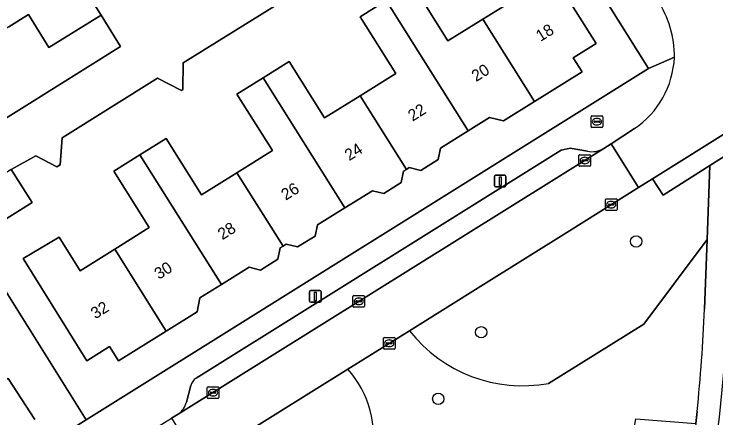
# Model space of a CAD drawing. Extents: x 159664 to 160323, y 385312 to 386115.
# Drawn here: x 159845.6 to 159905.9, y 385757.3 to 385792.1 of the extents above; entities that cross this region are included whole.
import ezdxf

# ---------------------------------------------------------------- set-up
doc = ezdxf.new("R2010")
doc.units = 0
for name, color, linetype in [('IMGEO_Boom', 7, 'Continuous'), ('IMGEO_Brandkraan', 7, 'Continuous'), ('IMGEO_Erf', 7, 'Continuous'), ('IMGEO_Groenvoorziening', 7, 'Continuous'), ('IMGEO_Kolk', 7, 'Continuous'), ('IMGEO_Lichtmast', 7, 'Continuous'), ('IMGEO_Pand', 7, 'Continuous'), ('IMGEO_Pand_nummerreeks', 7, 'Continuous'), ('IMGEO_Parkeervlak_open', 7, 'Continuous'), ('IMGEO_Rijbaan_lokaal_open', 7, 'Continuous'), ('IMGEO_Voetpad_halfverhard', 7, 'Continuous'), ('IMGEO_Voetpad_open', 7, 'Continuous')]:
    doc.layers.add(name, color=color, linetype=linetype)

msp = doc.modelspace()

# ---------------------------------------------------------------- linework, layer by layer
at = {"layer": 'IMGEO_Boom'}
for centre in [(159899.077, 385772.54), (159885.753, 385764.717), (159882.062, 385758.986)]:
    msp.add_circle(centre, 0.489, dxfattribs=at)
at = {"layer": 'IMGEO_Brandkraan'}
for p, q in [((159895.198, 385782.424), (159895.198, 385783.276)), ((159895.273, 385783.35), (159896.125, 385783.35)), ((159895.457, 385782.844), (159895.457, 385782.856)), ((159895.5, 385782.893), (159895.898, 385782.893)), ((159895.686, 385783.13), (159895.711, 385783.13)), ((159895.941, 385782.856), (159895.941, 385782.844)), ((159896.199, 385783.276), (159896.199, 385782.424)), ((159896.125, 385782.35), (159895.273, 385782.35)), ((159895.895, 385782.807), (159895.497, 385782.807)), ((159895.709, 385782.57), (159895.684, 385782.57))]:
    msp.add_line(p, q, dxfattribs=at)
for points in [[(159895.198, 385782.424), (159895.198, 385783.276)], [(159895.273, 385783.35), (159896.125, 385783.35)], [(159896.199, 385783.276), (159896.199, 385782.424)], [(159896.125, 385782.35), (159895.273, 385782.35)]]:
    msp.add_lwpolyline(points, dxfattribs=at)
for centre, radius, start, end in [((159895.275, 385783.274), 0.0765, 91.55205, 178.44795), ((159895.275, 385783.274), 0.0765, 91.55205, 178.44795), ((159895.497, 385782.853), 0.0403, 85.87752, 175.75265), ((159895.494, 385782.843), 0.0366, 178.93798, 274.71019), ((159895.898, 385782.85), 0.043, 264.86636, 352.45326), ((159895.902, 385782.855), 0.0386, 1.73085, 96.63898), ((159896.123, 385783.274), 0.0765, 1.55205, 88.44795), ((159896.123, 385783.274), 0.0765, 1.55205, 88.44795), ((159895.275, 385782.426), 0.0765, 181.55205, 268.44795), ((159895.275, 385782.426), 0.0765, 181.55205, 268.44795), ((159896.123, 385782.426), 0.0765, 271.55205, 358.44795), ((159896.123, 385782.426), 0.0765, 271.55205, 358.44795)]:
    msp.add_arc(centre, radius, start, end, dxfattribs=at)
for centre, major_axis, ratio, start_param, end_param in [((159895.685, 385782.85), (-0.387, 0.002), 0.722429, 4.712389, 7.853982), ((159895.71, 385782.85), (-0.39, 0.002), 0.717154, 1.570796, 4.712389)]:
    msp.add_ellipse(centre, major_axis=major_axis, ratio=ratio, start_param=start_param, end_param=end_param, dxfattribs=at)
at = {"layer": 'IMGEO_Erf'}
for points in [[(159845.122, 385791.007), (159846.818, 385792.068), (159848.583, 385789.233), (159853.065, 385792.024), (159849.602, 385797.531), (159846.752, 385795.751), (159845.099, 385798.396), (159847.949, 385800.176), (159853.925, 385803.908), (159854.19, 385804.074), (159851.955, 385807.652), (159848.412, 385805.396), (159847.255, 385807.182), (159846.161, 385808.872), (159850.256, 385811.523), (159848.771, 385813.817), (159846.407, 385813.817), (159846.289, 385814.118), (159846.993, 385816.219), (159845.508, 385818.434)], [(159840.286, 385775.563), (159851.79, 385757.173), (159900.143, 385787.427), (159888.651, 385805.797)], [(159890.105, 385798.363), (159895.626, 385789.584), (159893.674, 385788.363), (159894.439, 385787.131), (159890.341, 385784.583), (159887.671, 385782.922), (159886.469, 385783.22), (159884.633, 385782.064), (159882.264, 385780.572), (159882.048, 385779.592), (159880.553, 385778.662), (159879.553, 385778.9), (159879.324, 385778.746), (159879.079, 385778.58), (159878.863, 385777.606), (159877.364, 385776.668), (159876.395, 385776.911), (159874.021, 385775.439), (159871.665, 385773.978), (159871.459, 385773.001), (159869.961, 385772.065), (159868.966, 385772.3), (159868.714, 385772.136), (159868.477, 385771.98), (159868.274, 385771.007), (159866.765, 385770.065), (159865.806, 385770.316), (159863.42, 385768.835), (159861.555, 385767.678), (159861.315, 385766.48), (159858.658, 385764.824), (159854.559, 385762.268), (159853.8, 385763.482), (159851.832, 385762.254), (159846.375, 385771.064), (159849.445, 385772.903), (159851.26, 385770.004), (159854.236, 385771.868), (159857.21, 385773.73), (159854.158, 385778.603), (159856.405, 385780.011), (159858.65, 385781.416), (159861.702, 385776.543), (159864.75, 385778.452), (159867.795, 385780.359), (159864.743, 385785.233), (159866.991, 385786.64), (159869.235, 385788.046), (159872.287, 385783.172), (159875.344, 385785.086), (159878.398, 385786.999), (159875.346, 385791.872), (159877.593, 385793.28)], [(159879.838, 385794.685), (159882.89, 385789.812), (159885.883, 385791.686), (159888.873, 385793.559)], [(159868.345, 385793.022), (159860.113, 385787.931), (159860.09, 385785.616), (159859.985, 385785.543), (159857.92, 385786.586), (159849.71, 385781.471), (159849.535, 385779.151), (159849.251, 385778.968), (159847.442, 385779.926), (159845.34, 385778.731), (159847.128, 385775.885), (159844.429, 385774.191)]]:
    msp.add_lwpolyline(points, dxfattribs=at)
at = {"layer": 'IMGEO_Groenvoorziening'}
for points in [[(159891.543, 385760.316), (159899.735, 385765.423), (159905.183, 385772.712), (159905.422, 385779.076), (159901.388, 385776.527), (159900.493, 385777.943), (159899.266, 385777.174), (159893.349, 385773.45), (159885.709, 385768.686), (159879.583, 385764.855)], [(159904.958, 385766.705), (159905.183, 385772.712), (159899.735, 385765.423), (159891.543, 385760.316)], [(159879.583, 385764.855), (159874.291, 385761.546)], [(159874.291, 385761.546), (159861.791, 385753.73), (159862.646, 385752.313), (159856.834, 385748.676), (159857.789, 385747.33)], [(159896.286, 385753.127), (159898.272, 385752.896), (159899.063, 385757.261), (159904.218, 385756.868), (159904.318, 385757.895)]]:
    msp.add_lwpolyline(points, dxfattribs=at)
for centre, radius, start, end in [((159762.004, 385772.662), 143.078, 354.07614, 357.61399), ((159889.303, 385772.439), 12.329, 217.96522, 280.46976), ((159889.303, 385772.439), 12.329, 217.96522, 280.46976), ((159867.58, 385755.653), 8.931, 349.13675, 41.28644), ((159867.58, 385755.653), 8.931, 349.13675, 41.28644)]:
    msp.add_arc(centre, radius, start, end, dxfattribs=at)
at = {"layer": 'IMGEO_Kolk'}
for p, q in [((159894.156, 385779.084), (159894.156, 385779.936)), ((159894.231, 385780.01), (159895.083, 385780.01)), ((159895.157, 385779.936), (159895.157, 385779.084)), ((159894.415, 385779.504), (159894.415, 385779.516)), ((159894.853, 385779.467), (159894.455, 385779.467)), ((159894.458, 385779.553), (159894.856, 385779.553)), ((159894.667, 385779.23), (159894.642, 385779.23)), ((159894.644, 385779.79), (159894.669, 385779.79)), ((159894.899, 385779.516), (159894.899, 385779.504)), ((159895.083, 385779.01), (159894.231, 385779.01)), ((159896.508, 385776.213), (159897.36, 385776.213)), ((159896.433, 385775.287), (159896.433, 385776.139)), ((159896.692, 385775.707), (159896.692, 385775.719)), ((159897.13, 385775.67), (159896.732, 385775.67)), ((159896.735, 385775.756), (159897.133, 385775.756)), ((159896.921, 385775.993), (159896.946, 385775.993)), ((159897.176, 385775.719), (159897.176, 385775.707)), ((159897.434, 385776.139), (159897.434, 385775.287)), ((159897.36, 385775.213), (159896.508, 385775.213)), ((159896.944, 385775.433), (159896.919, 385775.433)), ((159874.722, 385766.956), (159874.722, 385767.808)), ((159874.797, 385767.882), (159875.649, 385767.882)), ((159875.723, 385767.808), (159875.723, 385766.956)), ((159874.981, 385767.376), (159874.981, 385767.388)), ((159875.419, 385767.339), (159875.021, 385767.339)), ((159875.024, 385767.425), (159875.422, 385767.425)), ((159875.21, 385767.662), (159875.235, 385767.662)), ((159875.465, 385767.388), (159875.465, 385767.376)), ((159875.649, 385766.882), (159874.797, 385766.882)), ((159875.233, 385767.102), (159875.208, 385767.102)), ((159877.348, 385763.349), (159877.348, 385764.201)), ((159877.423, 385764.275), (159878.275, 385764.275)), ((159878.349, 385764.201), (159878.349, 385763.349)), ((159877.607, 385763.769), (159877.607, 385763.781)), ((159878.045, 385763.732), (159877.647, 385763.732)), ((159877.65, 385763.818), (159878.048, 385763.818)), ((159877.836, 385764.055), (159877.861, 385764.055)), ((159878.091, 385763.781), (159878.091, 385763.769)), ((159878.275, 385763.275), (159877.423, 385763.275)), ((159877.859, 385763.495), (159877.834, 385763.495)), ((159862.191, 385759.098), (159862.191, 385759.95)), ((159862.266, 385760.024), (159863.118, 385760.024)), ((159863.192, 385759.95), (159863.192, 385759.098)), ((159862.45, 385759.518), (159862.45, 385759.53)), ((159862.888, 385759.481), (159862.49, 385759.481)), ((159862.493, 385759.567), (159862.891, 385759.567)), ((159862.679, 385759.804), (159862.704, 385759.804)), ((159862.934, 385759.53), (159862.934, 385759.518)), ((159863.118, 385759.024), (159862.266, 385759.024)), ((159862.702, 385759.244), (159862.677, 385759.244))]:
    msp.add_line(p, q, dxfattribs=at)
for points in [[(159894.156, 385779.084), (159894.156, 385779.936)], [(159894.231, 385780.01), (159895.083, 385780.01)], [(159895.157, 385779.936), (159895.157, 385779.084)], [(159895.083, 385779.01), (159894.231, 385779.01)], [(159896.508, 385776.213), (159897.36, 385776.213)], [(159896.433, 385775.287), (159896.433, 385776.139)], [(159897.434, 385776.139), (159897.434, 385775.287)], [(159897.36, 385775.213), (159896.508, 385775.213)], [(159874.722, 385766.956), (159874.722, 385767.808)], [(159874.797, 385767.882), (159875.649, 385767.882)], [(159875.723, 385767.808), (159875.723, 385766.956)], [(159875.649, 385766.882), (159874.797, 385766.882)], [(159877.348, 385763.349), (159877.348, 385764.201)], [(159877.423, 385764.275), (159878.275, 385764.275)], [(159878.349, 385764.201), (159878.349, 385763.349)], [(159878.275, 385763.275), (159877.423, 385763.275)], [(159862.191, 385759.098), (159862.191, 385759.95)], [(159862.266, 385760.024), (159863.118, 385760.024)], [(159863.192, 385759.95), (159863.192, 385759.098)], [(159863.118, 385759.024), (159862.266, 385759.024)]]:
    msp.add_lwpolyline(points, dxfattribs=at)
for centre, radius, start, end in [((159894.233, 385779.934), 0.0765, 91.55205, 178.44795), ((159894.233, 385779.934), 0.0765, 91.55205, 178.44795), ((159895.081, 385779.934), 0.0765, 1.55205, 88.44795), ((159895.081, 385779.934), 0.0765, 1.55205, 88.44795), ((159894.455, 385779.513), 0.0403, 85.87752, 175.75265), ((159894.452, 385779.503), 0.0366, 178.93798, 274.71019), ((159894.856, 385779.51), 0.043, 264.86636, 352.45326), ((159894.86, 385779.515), 0.0386, 1.73085, 96.63898), ((159894.233, 385779.086), 0.0765, 181.55205, 268.44795), ((159894.233, 385779.086), 0.0765, 181.55205, 268.44795), ((159895.081, 385779.086), 0.0765, 271.55205, 358.44795), ((159895.081, 385779.086), 0.0765, 271.55205, 358.44795), ((159896.51, 385776.137), 0.0765, 91.55205, 178.44795), ((159896.51, 385776.137), 0.0765, 91.55205, 178.44795), ((159897.358, 385776.137), 0.0765, 1.55205, 88.44795), ((159897.358, 385776.137), 0.0765, 1.55205, 88.44795), ((159896.732, 385775.716), 0.0403, 85.87752, 175.75265), ((159896.729, 385775.706), 0.0366, 178.93798, 274.71019), ((159897.133, 385775.713), 0.043, 264.86636, 352.45326), ((159897.137, 385775.718), 0.0386, 1.73085, 96.63898), ((159896.51, 385775.289), 0.0765, 181.55205, 268.44795), ((159896.51, 385775.289), 0.0765, 181.55205, 268.44795), ((159897.358, 385775.289), 0.0765, 271.55205, 358.44795), ((159897.358, 385775.289), 0.0765, 271.55205, 358.44795), ((159874.799, 385767.806), 0.0765, 91.55205, 178.44795), ((159874.799, 385767.806), 0.0765, 91.55205, 178.44795), ((159875.647, 385767.806), 0.0765, 1.55205, 88.44795), ((159875.647, 385767.806), 0.0765, 1.55205, 88.44795), ((159875.021, 385767.385), 0.0403, 85.87752, 175.75265), ((159875.018, 385767.375), 0.0366, 178.93798, 274.71019), ((159875.422, 385767.382), 0.043, 264.86636, 352.45326), ((159875.426, 385767.387), 0.0386, 1.73085, 96.63898), ((159874.799, 385766.958), 0.0765, 181.55205, 268.44795), ((159874.799, 385766.958), 0.0765, 181.55205, 268.44795), ((159875.647, 385766.958), 0.0765, 271.55205, 358.44795), ((159875.647, 385766.958), 0.0765, 271.55205, 358.44795), ((159877.425, 385764.199), 0.0765, 91.55205, 178.44795), ((159877.425, 385764.199), 0.0765, 91.55205, 178.44795), ((159878.273, 385764.199), 0.0765, 1.55205, 88.44795), ((159878.273, 385764.199), 0.0765, 1.55205, 88.44795), ((159877.647, 385763.778), 0.0403, 85.87752, 175.75265), ((159877.644, 385763.768), 0.0366, 178.93798, 274.71019), ((159878.048, 385763.775), 0.043, 264.86636, 352.45326), ((159878.052, 385763.78), 0.0386, 1.73085, 96.63898), ((159877.425, 385763.351), 0.0765, 181.55205, 268.44795), ((159877.425, 385763.351), 0.0765, 181.55205, 268.44795), ((159878.273, 385763.351), 0.0765, 271.55205, 358.44795), ((159878.273, 385763.351), 0.0765, 271.55205, 358.44795), ((159862.268, 385759.948), 0.0765, 91.55205, 178.44795), ((159862.268, 385759.948), 0.0765, 91.55205, 178.44795), ((159863.116, 385759.948), 0.0765, 1.55205, 88.44795), ((159863.116, 385759.948), 0.0765, 1.55205, 88.44795), ((159862.49, 385759.527), 0.0403, 85.87752, 175.75265), ((159862.487, 385759.517), 0.0366, 178.93798, 274.71019), ((159862.891, 385759.524), 0.043, 264.86636, 352.45326), ((159862.895, 385759.529), 0.0386, 1.73085, 96.63898), ((159862.268, 385759.1), 0.0765, 181.55205, 268.44795), ((159862.268, 385759.1), 0.0765, 181.55205, 268.44795), ((159863.116, 385759.1), 0.0765, 271.55205, 358.44795), ((159863.116, 385759.1), 0.0765, 271.55205, 358.44795)]:
    msp.add_arc(centre, radius, start, end, dxfattribs=at)
for centre, major_axis, ratio, start_param, end_param in [((159894.643, 385779.51), (-0.387, 0.002), 0.722429, 4.712389, 7.853982), ((159894.668, 385779.51), (-0.39, 0.002), 0.717154, 1.570796, 4.712389), ((159896.92, 385775.713), (-0.387, 0.002), 0.722429, 4.712389, 7.853982), ((159896.945, 385775.713), (-0.39, 0.002), 0.717154, 1.570796, 4.712389), ((159875.209, 385767.382), (-0.387, 0.002), 0.722429, 4.712389, 7.853982), ((159875.234, 385767.382), (-0.39, 0.002), 0.717154, 1.570796, 4.712389), ((159877.835, 385763.775), (-0.387, 0.002), 0.722429, 4.712389, 7.853982), ((159877.86, 385763.775), (-0.39, 0.002), 0.717154, 1.570796, 4.712389), ((159862.678, 385759.524), (-0.387, 0.002), 0.722429, 4.712389, 7.853982), ((159862.703, 385759.524), (-0.39, 0.002), 0.717154, 1.570796, 4.712389)]:
    msp.add_ellipse(centre, major_axis=major_axis, ratio=ratio, start_param=start_param, end_param=end_param, dxfattribs=at)
at = {"layer": 'IMGEO_Lichtmast'}
for p, q in [((159886.891, 385777.34), (159886.891, 385778.14)), ((159886.891, 385778.14), (159886.891, 385777.34)), ((159886.991, 385778.24), (159887.781, 385778.24)), ((159887.781, 385778.24), (159886.991, 385778.24)), ((159887.881, 385778.14), (159887.881, 385777.34)), ((159887.881, 385777.34), (159887.881, 385778.14)), ((159887.781, 385777.24), (159886.991, 385777.24)), ((159886.991, 385777.24), (159887.781, 385777.24)), ((159870.998, 385767.406), (159870.998, 385768.206)), ((159870.998, 385768.206), (159870.998, 385767.406)), ((159871.098, 385768.306), (159871.888, 385768.306)), ((159871.888, 385768.306), (159871.098, 385768.306)), ((159871.988, 385768.206), (159871.988, 385767.406)), ((159871.988, 385767.406), (159871.988, 385768.206)), ((159871.888, 385767.306), (159871.098, 385767.306)), ((159871.098, 385767.306), (159871.888, 385767.306))]:
    msp.add_line(p, q, dxfattribs=at)
for points in [[(159887.311, 385778.115), (159887.461, 385778.115), (159887.461, 385777.365), (159887.311, 385777.365), (159887.311, 385778.115)], [(159871.418, 385768.181), (159871.568, 385768.181), (159871.568, 385767.431), (159871.418, 385767.431), (159871.418, 385768.181)]]:
    msp.add_lwpolyline(points, dxfattribs=at)
for centre, start, end in [((159886.991, 385778.14), 90, 180), ((159886.991, 385778.14), 90, 180), ((159887.781, 385778.14), 0, 90), ((159887.781, 385778.14), 360, 90), ((159886.991, 385777.34), 180, 270), ((159886.991, 385777.34), 180, 270), ((159887.781, 385777.34), 270, 0), ((159887.781, 385777.34), 270, 0), ((159871.098, 385768.206), 90, 180), ((159871.098, 385768.206), 90, 180), ((159871.888, 385768.206), 0, 90), ((159871.888, 385768.206), 360, 90), ((159871.098, 385767.406), 180, 270), ((159871.098, 385767.406), 180, 270), ((159871.888, 385767.406), 270, 0), ((159871.888, 385767.406), 270, 0)]:
    msp.add_arc(centre, 0.1, start, end, dxfattribs=at)
at = {"layer": 'IMGEO_Pand'}
for points in [[(159890.341, 385784.583), (159894.439, 385787.131), (159893.674, 385788.363), (159895.626, 385789.584), (159890.105, 385798.363), (159887.047, 385796.475), (159888.873, 385793.559), (159885.883, 385791.686)], [(159885.883, 385791.686), (159882.89, 385789.812), (159879.838, 385794.685), (159877.593, 385793.28), (159884.633, 385782.064), (159886.469, 385783.22), (159887.671, 385782.922), (159890.341, 385784.583)], [(159879.324, 385778.746), (159879.553, 385778.9), (159880.553, 385778.662), (159882.048, 385779.592), (159882.264, 385780.572), (159884.633, 385782.064), (159877.593, 385793.28), (159875.346, 385791.872), (159878.398, 385786.999), (159875.344, 385785.086)], [(159854.746, 385789.325), (159853.065, 385792.024), (159848.583, 385789.233), (159846.818, 385792.068), (159845.122, 385791.007), (159837.058, 385785.963), (159837.179, 385785.769), (159840.51, 385780.436)], [(159874.021, 385775.439), (159876.395, 385776.911), (159877.364, 385776.668), (159878.863, 385777.606), (159879.079, 385778.58), (159879.324, 385778.746), (159875.344, 385785.086), (159872.287, 385783.172), (159869.235, 385788.046), (159866.991, 385786.64)], [(159866.991, 385786.64), (159864.743, 385785.233), (159867.795, 385780.359), (159864.75, 385778.452), (159868.714, 385772.136), (159868.966, 385772.3), (159869.961, 385772.065), (159871.459, 385773.001), (159871.665, 385773.978), (159874.021, 385775.439)], [(159863.42, 385768.835), (159865.806, 385770.316), (159866.765, 385770.065), (159868.274, 385771.007), (159868.477, 385771.98), (159868.714, 385772.136), (159864.75, 385778.452), (159861.702, 385776.543), (159858.65, 385781.416), (159856.405, 385780.011)], [(159858.658, 385764.824), (159861.315, 385766.48), (159861.555, 385767.678), (159863.42, 385768.835), (159856.405, 385780.011), (159854.158, 385778.603), (159857.21, 385773.73), (159854.236, 385771.868)], [(159847.128, 385775.885), (159845.34, 385778.731), (159842.649, 385777.041), (159844.429, 385774.191)], [(159854.236, 385771.868), (159851.26, 385770.004), (159849.445, 385772.903), (159846.375, 385771.064), (159851.832, 385762.254), (159853.8, 385763.482), (159854.559, 385762.268), (159858.658, 385764.824)]]:
    msp.add_lwpolyline(points, close=True, dxfattribs=at)
at = {"layer": 'IMGEO_Parkeervlak_open'}
for points in [[(159859.701, 385757.666), (159896.291, 385780.546)], [(159894.886, 385780.307), (159893.411, 385780.569), (159892.639, 385780.409), (159861.231, 385760.761)], [(159860.788, 385760.131), (159860.398, 385758.705)]]:
    msp.add_lwpolyline(points, dxfattribs=at)
for centre, radius, start, end in [((159895.281, 385782.237), 1.97, 258.44574, 300.86224), ((159861.721, 385759.946), 0.951, 121.00546, 168.76671), ((159858.602, 385759.157), 1.852, 306.4015, 345.88813)]:
    msp.add_arc(centre, radius, start, end, dxfattribs=at)
at = {"layer": 'IMGEO_Rijbaan_lokaal_open'}
for points in [[(159898.931, 385782.257), (159896.916, 385780.933), (159899.266, 385777.174), (159900.493, 385777.943), (159914.865, 385786.947), (159919.7, 385789.976)], [(159847.352, 385757.199), (159845.062, 385760.744), (159841.328, 385758.304), (159852.33, 385740.71), (159853.294, 385739.117), (159857.224, 385741.538), (159855.349, 385744.522)]]:
    msp.add_lwpolyline(points, dxfattribs=at)
msp.add_lwpolyline([(159861.791, 385753.73), (159874.291, 385761.546), (159879.583, 385764.855), (159885.709, 385768.686), (159893.349, 385773.45), (159899.266, 385777.174), (159896.916, 385780.933), (159896.291, 385780.546), (159859.701, 385757.666), (159859.114, 385757.31), (159861.482, 385753.537)], close=True, dxfattribs=at)
for centre, radius, start, end in [((159893.386, 385788.426), 8.985, 359.79872, 33.00555), ((159894.52, 385788.762), 7.859, 304.139, 357.31674)]:
    msp.add_arc(centre, radius, start, end, dxfattribs=at)
at = {"layer": 'IMGEO_Voetpad_halfverhard'}
for points in [[(159905.584, 385752.431), (159906.252, 385757.418), (159906.466, 385759.77), (159906.804, 385763.483), (159907.16, 385771.568), (159907.419, 385780.337), (159905.422, 385779.076), (159905.183, 385772.712), (159904.958, 385766.705)], [(159904.318, 385757.895), (159904.218, 385756.868), (159903.715, 385753.142)]]:
    msp.add_lwpolyline(points, dxfattribs=at)
msp.add_arc((159762.004, 385772.662), 143.078, 354.07614, 357.61399, dxfattribs=at)
at = {"layer": 'IMGEO_Voetpad_open'}
for points in [[(159896.697, 385796.684), (159890.453, 385806.638), (159890.068, 385806.4), (159887.687, 385810.222), (159888.061, 385810.461), (159851.371, 385869.06), (159850.996, 385868.828), (159848.612, 385872.639), (159848.985, 385872.875), (159841.754, 385884.442), (159840.099, 385883.409), (159847.422, 385871.703), (159849.551, 385868.299), (159886.529, 385809.19), (159888.651, 385805.797), (159900.143, 385787.427), (159902.371, 385788.394)], [(159848.849, 385755.329), (159851.79, 385757.173), (159840.286, 385775.563), (159838.158, 385778.965), (159801.183, 385838.076)], [(159845.508, 385818.434), (159846.993, 385816.219), (159846.289, 385814.118), (159846.407, 385813.817), (159848.771, 385813.817), (159850.256, 385811.523), (159851.392, 385809.768), (159852.527, 385808.016), (159851.955, 385807.652), (159854.19, 385804.074), (159853.925, 385803.908), (159847.949, 385800.176), (159849.602, 385797.531), (159853.065, 385792.024), (159854.746, 385789.325), (159840.51, 385780.436)], [(159845.34, 385778.731), (159847.442, 385779.926), (159849.251, 385778.968), (159849.535, 385779.151), (159849.71, 385781.471), (159857.92, 385786.586), (159859.985, 385785.543), (159860.09, 385785.616), (159860.113, 385787.931), (159868.345, 385793.022)], [(159902.371, 385788.394), (159900.143, 385787.427), (159851.79, 385757.173), (159848.849, 385755.329)], [(159896.291, 385780.546), (159896.916, 385780.933), (159898.931, 385782.257)], [(159861.231, 385760.761), (159892.639, 385780.409), (159893.411, 385780.569), (159894.886, 385780.307)], [(159845.062, 385760.744), (159847.352, 385757.199)], [(159860.398, 385758.705), (159860.788, 385760.131)], [(159855.185, 385754.884), (159859.114, 385757.31), (159859.701, 385757.666)]]:
    msp.add_lwpolyline(points, dxfattribs=at)
msp.add_lwpolyline([(159915.048, 385785.102), (159915.717, 385785.521), (159914.865, 385786.947), (159900.493, 385777.943), (159901.388, 385776.527), (159905.422, 385779.076), (159907.419, 385780.337), (159909.031, 385781.344)], close=True, dxfattribs=at)
for centre, radius, start, end in [((159893.386, 385788.426), 8.985, 359.79872, 33.00555), ((159894.52, 385788.762), 7.859, 304.139, 357.31674), ((159895.281, 385782.237), 1.97, 258.44574, 300.86224), ((159861.721, 385759.946), 0.951, 121.00546, 168.76671), ((159858.602, 385759.157), 1.852, 306.4015, 345.88813)]:
    msp.add_arc(centre, radius, start, end, dxfattribs=at)

# ---------------------------------------------------------------- texts
at = {"layer": 'IMGEO_Pand_nummerreeks'}
for s, p in [('18', (159890.845, 385789.711)), ('20', (159885.312, 385786.258)), ('22', (159879.851, 385782.848)), ('24', (159874.398, 385779.445)), ('26', (159868.943, 385776.039)), ('28', (159863.489, 385772.636)), ('30', (159858.033, 385769.23)), ('32', (159852.572, 385765.821))]:
    msp.add_text(s, height=1, rotation=31.97257, dxfattribs=at).set_placement(p)

doc.saveas('drawing.dxf')
